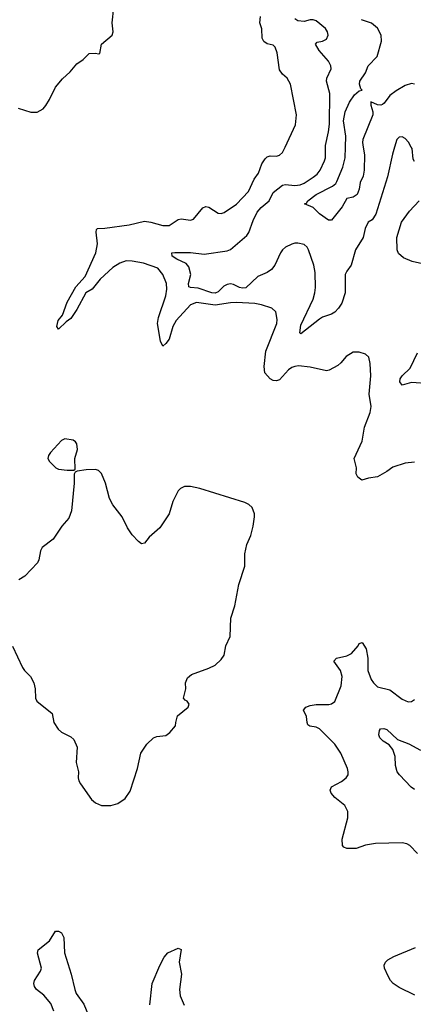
# Model space of a CAD drawing. Header units: inches. Extents: x 1682530 to 1839546, y 640742 to 791647.
# Tile 715 of 923: x 1810696 to 1813263, y 694414 to 700830. Entities that reach past the tile are written whole.
import ezdxf

# ---------------------------------------------------------------- set-up
doc = ezdxf.new("R2010")
doc.units = ezdxf.units.IN
doc.header["$MEASUREMENT"] = 0
doc.layers.add('B8619', color=7, linetype='Continuous')
doc.layers.add('B8710', color=7, linetype='Continuous')

msp = doc.modelspace()

# ---------------------------------------------------------------- linework, layer by layer
at = {"layer": 'B8619', "color": 5}
for points, elevation in [([(1813270, 697948), (1813210, 697939.5), (1813130, 697913.6), (1813090, 697885.1), (1813030, 697852), (1812970, 697842.7), (1812928, 697830), (1812902, 697850), (1812889, 697870), (1812893.2, 697910), (1812876, 697970), (1812930, 698084.7), (1812944.8, 698175.2), (1812982, 698270), (1812987, 698310), (1812975.6, 698390), (1812986, 698510), (1812981.6, 698590), (1812971.8, 698630), (1812951.8, 698650), (1812910, 698663.5), (1812870, 698663.6), (1812825.3, 698634.7), (1812790, 698593.2), (1812770, 698577.2), (1812714, 698546), (1812697.6, 698542.4), (1812590, 698566.3), (1812514.2, 698574.2), (1812490, 698571.1), (1812470, 698564), (1812450, 698548.5), (1812390, 698483.4), (1812370, 698476), (1812350, 698478.5), (1812328.7, 698490), (1812295.3, 698530), (1812289.8, 698570), (1812301.8, 698670), (1812373.5, 698850), (1812375.8, 698875.8), (1812366.5, 698926.5), (1812341.2, 698950), (1812272.8, 698972.8), (1812230, 698979.9), (1812110, 698986.4), (1812070, 698984.9), (1811969.9, 698969.9), (1811850, 698986.9), (1811810, 698971.7), (1811717.2, 698870), (1811695.3, 698830), (1811670, 698748.5), (1811650, 698719.1), (1811630, 698703.6), (1811615.3, 698735.3), (1811594.7, 698850), (1811601.3, 698890), (1811649.8, 699030), (1811654.9, 699074.9), (1811652.8, 699110), (1811629.6, 699170), (1811596.2, 699210), (1811503.1, 699243.1), (1811430, 699256.1), (1811390, 699258), (1811350, 699244.2), (1811304.7, 699215.3), (1811221.1, 699138.9), (1811170, 699074), (1811128.7, 699051.3), (1811070, 698941.6), (1811030, 698882.4), (1810999.6, 698860.4), (1810950, 698814), (1810939.3, 698830), (1810948.3, 698870), (1810975.3, 698904.7), (1811006.3, 698990), (1811062.4, 699090), (1811122.9, 699157.1), (1811192.8, 699310), (1811202.8, 699370), (1811195.2, 699444.8), (1811197.5, 699462.5), (1811204, 699470), (1811252.4, 699472.4), (1811410, 699493.6), (1811510, 699517.4), (1811551.8, 699511.8), (1811630, 699488.9), (1811670, 699489), (1811730, 699528.7), (1811750, 699533.4), (1811810, 699523), (1811830, 699530.5), (1811890, 699603.8), (1811910, 699612.2), (1811930, 699608.8), (1811990, 699570.3), (1812010, 699567.6), (1812030, 699574.6), (1812110, 699627.6), (1812188.7, 699710), (1812225.3, 699790), (1812252.5, 699830), (1812275, 699890), (1812296.5, 699923.5), (1812310, 699936.5), (1812330, 699942.3), (1812370, 699940.9), (1812390, 699947.2), (1812410, 699965.5), (1812426.3, 700000)], 480), ([(1813140.1, 700000), (1813126, 699954), (1813093.9, 699806.1), (1813018, 699562), (1812995.1, 699524.9), (1812968.5, 699510), (1812948.8, 699470), (1812935.5, 699410), (1812885.3, 699330), (1812858.5, 699230), (1812828.6, 699191.4), (1812818.6, 699170), (1812819.2, 699050), (1812796.5, 698983.5), (1812774.7, 698950), (1812750, 698925.3), (1812730, 698911.4), (1812670, 698890.7), (1812650, 698878), (1812530, 698782.9), (1812522, 698790), (1812530, 698839.1), (1812609.8, 699010), (1812621.5, 699050), (1812624.9, 699084.9), (1812623.3, 699183.3), (1812614.6, 699230), (1812579.1, 699330), (1812570, 699347), (1812550, 699365.6), (1812510, 699374.7), (1812490, 699372.8), (1812470, 699368.2), (1812430, 699348.3), (1812410, 699331.1), (1812395.9, 699310), (1812360.1, 699230), (1812338.1, 699201.9), (1812310, 699182.1), (1812250, 699157), (1812170, 699083.2), (1812150, 699079.7), (1812130, 699084.2), (1812090, 699104.7), (1812070, 699108.3), (1812050, 699105.6), (1812026.8, 699093.2), (1811990, 699056.4), (1811970, 699047.4), (1811949.7, 699050), (1811859.9, 699079.9), (1811810, 699084.5), (1811799.7, 699090), (1811797.8, 699110), (1811811.9, 699170), (1811799.8, 699219.8), (1811781.4, 699241.4), (1811720.5, 699270), (1811691.5, 699290), (1811689.4, 699310), (1811707.1, 699312.9), (1811810, 699313.5), (1811898.5, 699301.5), (1812050, 699323.6), (1812070, 699332.3), (1812176.9, 699423.1), (1812190, 699444.2), (1812218.4, 699521.6), (1812245.1, 699574.9), (1812270, 699605.8), (1812323.2, 699650), (1812350, 699704), (1812410, 699752.3), (1812430, 699756.8), (1812490, 699750.2), (1812525.8, 699754.2), (1812550, 699764.7), (1812610, 699804.2), (1812635.5, 699824.5), (1812655.5, 699850), (1812684.5, 699910), (1812689.8, 699930), (1812689.2, 700000)], 460), ([(1812935.9, 700000), (1812943.6, 699950), (1812942.3, 699850), (1812935.5, 699810), (1812917.1, 699770), (1812910, 699726), (1812897.2, 699690), (1812870, 699672.6), (1812830, 699665.1), (1812798.8, 699610), (1812730, 699522.7), (1812710, 699522.7), (1812650, 699564.2), (1812610, 699605.6), (1812554, 699630), (1812565.4, 699634.6), (1812575.8, 699650), (1812629.8, 699690), (1812735.5, 699744.5), (1812756.8, 699763.2), (1812764.1, 699775.9), (1812804.1, 699870), (1812817.9, 699930), (1812820, 700000)], 440), ([(1813270, 699906), (1813262, 699922), (1813254.5, 699990), (1813249.2, 700000)], 460), ([(1813361.6, 699230), (1813254.7, 699254.7), (1813197.8, 699277.8), (1813166.3, 699306.3), (1813156.8, 699330), (1813155.3, 699410), (1813185.7, 699510), (1813237.9, 699582.1), (1813300.4, 699650)], 460), ([(1813370, 698458.1), (1813250, 698465.4), (1813190, 698448.5), (1813174.3, 698470), (1813177.7, 698490), (1813190, 698508.4), (1813241.5, 698558.5), (1813290, 698659.2)], 460), ([(1810650, 696747.3), (1810715.3, 696610), (1810728.5, 696590), (1810767, 696550), (1810788.9, 696510), (1810796.9, 696470), (1810798.7, 696410), (1810808.5, 696390), (1810907.3, 696310), (1810919.3, 696250), (1810947.3, 696207.3), (1810970, 696188), (1811030, 696158), (1811050, 696138.8), (1811070.4, 696090), (1811064.9, 695990), (1811079.3, 695930), (1811078, 695890), (1811083, 695870), (1811093, 695850), (1811165.5, 695750), (1811190, 695727.3), (1811230, 695710.6), (1811290, 695710.6), (1811337.2, 695722.8), (1811383.9, 695756.1), (1811416.3, 695803.7), (1811464.5, 695950), (1811487, 696050), (1811526, 696110), (1811569.5, 696150.5), (1811590, 696158.8), (1811650, 696166.8), (1811674.8, 696185.2), (1811713.2, 696230), (1811714, 696250), (1811726.3, 696293.7), (1811794, 696350), (1811802, 696370), (1811789.1, 696389.1), (1811775.5, 696395.5), (1811765.2, 696410), (1811779.6, 696470), (1811778.4, 696510), (1811790, 696540.7), (1811816.9, 696563.1), (1811930, 696603.7), (1811970, 696624.2), (1812010, 696660.4), (1812029.6, 696690), (1812040.9, 696750), (1812069.4, 696810), (1812073, 696930), (1812098.9, 697010), (1812126, 697150), (1812165.1, 697270), (1812165.1, 697350), (1812177.6, 697410), (1812203, 697470), (1812218, 697530), (1812228, 697590), (1812226.6, 697610), (1812212.4, 697652.4), (1812191.2, 697671.2), (1812164.5, 697684.5), (1811870, 697775.4), (1811810, 697787.4), (1811770, 697788), (1811744.4, 697775.6), (1811730, 697759.3), (1811694.9, 697690), (1811670.4, 697610), (1811610, 697519.3), (1811541.3, 697458.7), (1811510, 697419), (1811490, 697415.3), (1811470, 697429), (1811430, 697474), (1811398.9, 697518.9), (1811364, 697590), (1811302.7, 697670), (1811281.2, 697710), (1811256.2, 697810), (1811230, 697874), (1811210, 697893.2), (1811190, 697899.3), (1811130, 697897.2), (1811072, 697888), (1811058, 697882), (1811052, 697868), (1811050.9, 697810.9), (1811033.4, 697630), (1811017.1, 697582.9), (1810970.5, 697529.5), (1810914.9, 697445.1), (1810843.1, 697390), (1810832.2, 697370), (1810822, 697310), (1810812.2, 697290), (1810730, 697204.5), (1810690, 697181.2)], 520), ([(1813290, 695398), (1813240.7, 695450), (1813220.3, 695460.3), (1813190, 695467.1), (1813017.1, 695462.9), (1812950, 695452), (1812890, 695429.7), (1812830, 695429.7), (1812810, 695438.7), (1812801.1, 695450), (1812799.8, 695490), (1812834.7, 695630), (1812836.2, 695670), (1812817, 695710), (1812750, 695761.6), (1812726.3, 695790), (1812719.6, 695810), (1812730, 695830.4), (1812794.7, 695865.3), (1812825.6, 695890), (1812836.9, 695910), (1812838.7, 695930), (1812833.3, 695950), (1812790.8, 696050), (1812750, 696109.8), (1812650, 696209.7), (1812630, 696221.1), (1812587.1, 696227.1), (1812575.9, 696235.9), (1812569.7, 696249.7), (1812565.6, 696290), (1812547, 696330), (1812560.9, 696350), (1812590, 696360.8), (1812630, 696367.3), (1812711.6, 696368.4), (1812730, 696372.9), (1812750, 696387), (1812793.1, 696490), (1812799.6, 696550), (1812789, 696590), (1812743.7, 696650), (1812760.9, 696670), (1812830, 696684.1), (1812858.7, 696701.3), (1812902.9, 696750), (1812910, 696766), (1812930, 696771), (1812955.3, 696730), (1812965.7, 696670), (1812967, 696590), (1812988.2, 696530), (1813002, 696510), (1813030, 696483), (1813110, 696463), (1813190, 696403), (1813230, 696384.9), (1813250, 696387.7), (1813270, 696401)], 480), ([(1813270, 695813.8), (1813248.3, 695828.3), (1813171.5, 695910), (1813158.3, 695930), (1813146.3, 695970), (1813144.4, 696030), (1813130, 696075.1), (1813104.2, 696104.2), (1813065.1, 696130), (1813044.5, 696150), (1813037, 696170), (1813041.2, 696198.8), (1813049.6, 696210.4), (1813070, 696212.4), (1813090, 696204.4), (1813159, 696139), (1813232.6, 696112.6), (1813309.6, 696069.6)], 460), ([(1810919.8, 694370), (1810899, 694419), (1810853.8, 694473.8), (1810805.7, 694510), (1810792.4, 694530), (1810788.8, 694550), (1810793.7, 694570), (1810831.2, 694630), (1810837.7, 694650), (1810812.7, 694747.3), (1810816, 694770), (1810891, 694829), (1810930, 694891.3), (1810950, 694890.8), (1810970, 694879.1), (1810984.4, 694850), (1810988.8, 694750), (1811031.1, 694610), (1811055.5, 694510), (1811065.7, 694485.7), (1811115.3, 694415.3), (1811150.2, 694330)], 480), ([(1811544.4, 694410), (1811561, 694550), (1811610, 694667.7), (1811638.2, 694721.8), (1811662.7, 694750), (1811730, 694780.7), (1811750, 694772), (1811736.9, 694690), (1811752, 694610), (1811738.2, 694510), (1811743.2, 694470), (1811769.4, 694409.4)], 480), ([(1813273.6, 694473.6), (1813170, 694523.6), (1813132.3, 694550), (1813114.5, 694570), (1813098.6, 694598.6), (1813074.5, 694650), (1813072.3, 694670), (1813081.2, 694690), (1813096.2, 694703.8), (1813135.1, 694724.9), (1813275.9, 694784.1)], 480)]:
    msp.add_lwpolyline(points, dxfattribs=dict(at, elevation=elevation))
at = {"layer": 'B8619', "color": 5, "elevation": 520}
msp.add_lwpolyline([(1810990, 698099), (1810970, 698088.7), (1810898, 698010), (1810884.7, 697990), (1810881, 697970), (1810890, 697952), (1810931, 697911), (1810950, 697901), (1811006, 697894), (1811050, 697894), (1811058, 697902), (1811055.3, 697970), (1811073.2, 698030), (1811070, 698066), (1811060.4, 698080.4), (1811046, 698090)], close=True, dxfattribs=at)
at = {"layer": 'B8710', "color": 5}
for points, elevation in [([(1810685.8, 700254.2), (1810770, 700228.2), (1810810, 700228.2), (1810849.2, 700250), (1810866.6, 700270), (1810891.8, 700310), (1810929.7, 700390.3), (1810974.5, 700445.5), (1811026, 700490), (1811070, 700542.8), (1811109.6, 700570.4), (1811149.6, 700610.4), (1811191, 700611), (1811210, 700606.8), (1811218, 700610), (1811229, 700670), (1811299.3, 700730), (1811306.6, 700750), (1811299.5, 700810), (1811309.5, 700910)], 520), ([(1812426.3, 700000), (1812494.9, 700145.1), (1812500.9, 700210), (1812462, 700410), (1812440.7, 700450), (1812410, 700476), (1812390, 700504), (1812374.1, 700614.1), (1812362.4, 700650), (1812350, 700665.1), (1812310, 700673.6), (1812287.6, 700687.6), (1812278.3, 700710), (1812276, 700770), (1812262.4, 700810), (1812267.1, 700850)], 480), ([(1812689.2, 700000), (1812689.1, 700010), (1812710, 700098.8), (1812717, 700150), (1812718.2, 700350), (1812697.3, 700430), (1812698.9, 700450), (1812726.5, 700510), (1812725.2, 700530), (1812710, 700559.8), (1812648.9, 700630), (1812625.1, 700670), (1812635.8, 700684.2), (1812670, 700690.2), (1812696.4, 700703.6), (1812706.6, 700730), (1812704.2, 700750), (1812690, 700772.6), (1812630, 700822.4), (1812610, 700829.7), (1812590, 700829.7), (1812550, 700818.8), (1812510, 700822), (1812490, 700834.7)], 460), ([(1812820, 700000), (1812822.2, 700070), (1812807.3, 700170), (1812819.3, 700230), (1812847, 700293), (1812879.4, 700340.6), (1812910, 700366), (1812928.7, 700370), (1812920.5, 700380.5), (1812911.2, 700410), (1812913.5, 700430), (1812950, 700482.8), (1812968.5, 700530), (1813027.1, 700590), (1813055.8, 700690), (1813052.4, 700730), (1813030, 700775.5), (1812990, 700807), (1812924.5, 700830)], 440), ([(1813270, 700409.7), (1813250, 700413.5), (1813210, 700402.2), (1813150, 700366.9), (1813110, 700335.1), (1813073.5, 700286.5), (1813062.1, 700277.9), (1813050, 700273.4), (1813030, 700275.7), (1812986.2, 700293.8), (1812986.1, 700273.9), (1812999.4, 700230), (1812999.2, 700210), (1812933.4, 700050), (1812931.3, 700030), (1812935.9, 700000)], 440), ([(1813249.2, 700000), (1813232.3, 700032.3), (1813210, 700056.9), (1813190, 700067.6), (1813170, 700064.5), (1813155.5, 700050), (1813140.1, 700000)], 460)]:
    msp.add_lwpolyline(points, dxfattribs=dict(at, elevation=elevation))

doc.saveas('drawing.dxf')
